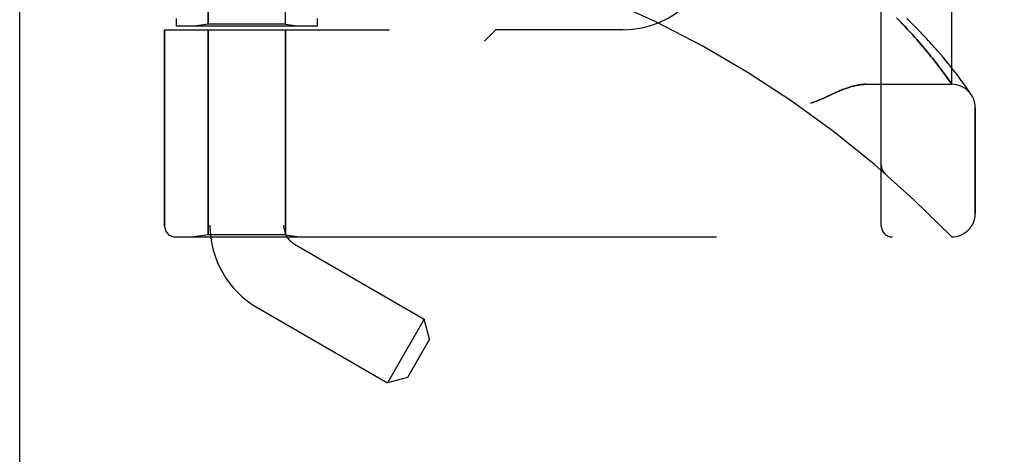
# Model space of a CAD drawing. Header units: inches. Extents: x 0 to 262, y 0 to 169.
# Tile 275 of 284: x 135.95 to 138.57, y 114.42 to 115.58. Entities that reach past the tile are written whole.
import ezdxf

# ---------------------------------------------------------------- set-up
doc = ezdxf.new("R2010")
doc.units = ezdxf.units.IN
doc.header["$LTSCALE"] = 14.384615
doc.header["$MEASUREMENT"] = 0
doc.linetypes.add('HIDDEN', pattern=[0.2, 0.1, -0.1])
doc.layers.get('0').update_dxf_attribs({"linetype": 'CONTINUOUS'})
for name, color, linetype in [('DIMENSIONS', 7, 'CONTINUOUS'), ('LEFTHAND_DOOR_ASSEMBLY', 7, 'CONTINUOUS'), ('RIGHTHAND_DOOR_ASSEMBLY', 7, 'CONTINUOUS')]:
    doc.layers.add(name, color=color, linetype=linetype)
doc.styles.get("Standard").update_dxf_attribs({"font": 'arial.ttf'})
doc.dimstyles.new('DIMSTYLE_1', dxfattribs={"dimtxt": 1.153846, "dimasz": 1.538462, "dimexe": 0.09, "dimexo": 0.07, "dimgap": 0.0375, "dimtad": 0, "dimtih": 1, "dimtoh": 1, "dimzin": 4, "dimdsep": 46, "dimtxsty": 'Standard', "dimblk": '_FILLED', "dimblk1": '_FILLED', "dimblk2": '_FILLED', "dimcen": 0.09, "dimadec": 3, "dimazin": 1, "dimtfac": 1, "dimtdec": 3, "dimtofl": 0, "dimtmove": 0, "dimatfit": 3, "dimldrblk": '_FILLED', "dimfxl": 0, "dimtolj": 1, "dimtzin": 4, "dimarcsym": 0})

# ---------------------------------------------------------------- blocks, each defined once
blk = doc.blocks.new('_FILLED')
at = {"color": 0, "linetype": 'ByBlock'}
blk.add_solid([(0, 0), (-1, 0.2), (-1, -0.2)], dxfattribs=at)
blk = doc.blocks.new('*D10')
at = {"layer": 'DIMENSIONS', "color": 2, "linetype": 'Continuous'}
for p, q in [((134.9539, 115.2736), (134.9539, 111.7873)), ((152.6199, 115.2736), (152.6199, 111.7873)), ((134.9539, 113.172), (141.194, 113.172)), ((152.6199, 113.172), (146.3799, 113.172))]:
    blk.add_line(p, q, dxfattribs=at)
at = {"layer": 'DIMENSIONS', "color": 2, "linetype": 'Continuous', "xscale": 1.5384615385, "yscale": 1.5384615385, "zscale": 1.5384615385, "rotation": 180}
blk.add_blockref('_FILLED', (134.9539, 113.172), dxfattribs=at)
at = {"layer": 'DIMENSIONS', "color": 2, "linetype": 'Continuous', "xscale": 1.5384615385, "yscale": 1.5384615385, "zscale": 1.5384615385}
blk.add_blockref('_FILLED', (152.6199, 113.172), dxfattribs=at)
at = {"layer": 'DIMENSIONS', "color": 2, "linetype": 'Continuous', "insert": (143.7869, 113.7489), "char_height": 1.15385, "width": 6.348299, "attachment_point": 2, "line_spacing_factor": 0.9}
blk.add_mtext('17.67\\PUSABLE\\PDEPTH', dxfattribs=at)

msp = doc.modelspace()

# ---------------------------------------------------------------- linework, layer by layer
at = {"color": 3, "linetype": 'Continuous'}
msp.add_line((135.9489, 49.3295), (135.9489, 121.1215), dxfattribs=at)
at = {"layer": 'LEFTHAND_DOOR_ASSEMBLY', "color": 8, "linetype": 'HIDDEN'}
for p, q in [((138.2404, 115.0293), (138.2404, 117.6718)), ((138.4279, 115.4055), (138.4279, 117.2955)), ((136.9029, 117.1505), (136.9029, 115.5505)), ((137.2154, 117.1505), (137.2154, 115.5505)), ((136.6559, 115.5658), (136.6559, 117.1353)), ((136.4499, 115.5658), (136.4499, 116.2675)), ((136.3654, 115.5805), (136.3654, 115.5605)), ((136.7404, 115.5805), (136.7404, 115.5605)), ((138.2892, 115.574), (138.2814, 115.5821)), ((138.2967, 115.5663), (138.2892, 115.574)), ((136.3342, 115.5505), (136.3342, 115.0293)), ((136.3342, 115.5505), (136.9329, 115.5505)), ((136.7404, 115.5605), (136.3654, 115.5605)), ((136.4499, 115.5658), (136.4124, 115.5605)), ((136.6559, 115.5658), (136.4499, 115.5658)), ((136.4499, 115.5505), (136.4499, 115.0046)), ((136.6559, 115.5658), (136.6934, 115.5605)), ((136.6559, 115.5505), (136.6559, 115.0046)), ((137.2154, 115.5505), (137.1854, 115.5205)), ((137.5529, 115.5505), (137.2154, 115.5505)), ((138.3038, 115.5587), (138.2967, 115.5663)), ((138.3106, 115.5515), (138.3038, 115.5587)), ((138.3171, 115.5444), (138.3106, 115.5515)), ((138.3233, 115.5376), (138.3171, 115.5444)), ((138.3292, 115.531), (138.3233, 115.5376)), ((138.3349, 115.5246), (138.3292, 115.531)), ((138.3403, 115.5184), (138.3349, 115.5246)), ((138.3456, 115.5123), (138.3403, 115.5184)), ((138.3506, 115.5065), (138.3456, 115.5123)), ((138.3554, 115.5008), (138.3506, 115.5065)), ((138.36, 115.4953), (138.3554, 115.5008)), ((138.3644, 115.49), (138.36, 115.4953)), ((138.3979, 115.4857), (138.3904, 115.4943)), ((138.3686, 115.4848), (138.3644, 115.49)), ((138.3727, 115.4798), (138.3686, 115.4848)), ((138.3766, 115.475), (138.3727, 115.4798)), ((138.3856, 115.4635), (138.3821, 115.468)), ((138.4049, 115.4774), (138.3979, 115.4857)), ((138.4116, 115.4695), (138.4049, 115.4774)), ((138.4179, 115.4619), (138.4116, 115.4695)), ((138.389, 115.4591), (138.3856, 115.4635)), ((138.3922, 115.4549), (138.389, 115.4591)), ((138.3969, 115.4488), (138.3922, 115.4549)), ((138.4012, 115.4431), (138.3969, 115.4488)), ((138.4052, 115.4377), (138.4012, 115.4431)), ((138.4238, 115.4546), (138.4179, 115.4619)), ((138.4369, 115.438), (138.4319, 115.4444)), ((138.4089, 115.4326), (138.4052, 115.4377)), ((138.4124, 115.4278), (138.4089, 115.4326)), ((138.4156, 115.4233), (138.4124, 115.4278)), ((138.4185, 115.4192), (138.4156, 115.4233)), ((138.4218, 115.4144), (138.4185, 115.4192)), ((138.4415, 115.432), (138.4369, 115.438)), ((138.4458, 115.4263), (138.4415, 115.432)), ((138.4498, 115.421), (138.4458, 115.4263)), ((138.4535, 115.416), (138.4498, 115.421)), ((138.4568, 115.4113), (138.4535, 115.416)), ((138.1999, 115.4055), (138.4279, 115.4055)), ((138.4244, 115.4107), (138.4218, 115.4144)), ((138.46, 115.407), (138.4568, 115.4113)), ((138.4628, 115.403), (138.46, 115.407)), ((138.4654, 115.3993), (138.4628, 115.403)), ((138.4678, 115.3959), (138.4654, 115.3993)), ((138.4699, 115.3928), (138.4678, 115.3959)), ((138.4726, 115.3887), (138.4699, 115.3928)), ((138.4749, 115.3853), (138.4726, 115.3887)), ((138.4773, 115.3816), (138.4749, 115.3853)), ((138.4793, 115.3786), (138.4773, 115.3816)), ((138.4904, 115.0618), (138.4904, 115.343)), ((138.2404, 115.1906), (138.2404, 115.186)), ((138.2505, 115.1681), (138.2507, 115.168)), ((136.3642, 114.9993), (138.4279, 114.9993)), ((136.4499, 115.0046), (136.4124, 114.9993)), ((136.6559, 115.0046), (136.4499, 115.0046)), ((136.6559, 115.0046), (136.6934, 114.9993))]:
    msp.add_line(p, q, dxfattribs=at)
for points in [[(138.3904, 115.4943), (138.3864, 115.4988), (138.3824, 115.5033), (138.3783, 115.5079), (138.3741, 115.5125), (138.3697, 115.5173), (138.3653, 115.5221), (138.3607, 115.5271), (138.356, 115.532), (138.3513, 115.5371), (138.3464, 115.5422), (138.3413, 115.5474), (138.3362, 115.5527), (138.331, 115.558), (138.3256, 115.5634), (138.3201, 115.5689), (138.3146, 115.5744), (138.3089, 115.5799)], [(138.3821, 115.468), (138.3803, 115.4703), (138.3766, 115.475)], [(138.4319, 115.4444), (138.4293, 115.4477), (138.4238, 115.4546)], [(138.1999, 115.4055), (138.1983, 115.4055), (138.1967, 115.4055), (138.1951, 115.4054), (138.1934, 115.4053), (138.1917, 115.4052), (138.1899, 115.4051), (138.1882, 115.4049), (138.1864, 115.4047), (138.1845, 115.4044), (138.1826, 115.4042), (138.1807, 115.4039), (138.1788, 115.4035), (138.1768, 115.4032), (138.1747, 115.4027), (138.1726, 115.4023), (138.1705, 115.4018), (138.1683, 115.4013), (138.1661, 115.4007), (138.1638, 115.4001), (138.1615, 115.3995), (138.1591, 115.3988), (138.1567, 115.398), (138.1542, 115.3973), (138.1517, 115.3964), (138.149, 115.3955), (138.1463, 115.3946), (138.1436, 115.3936), (138.1407, 115.3925), (138.1378, 115.3913), (138.1348, 115.3901), (138.1316, 115.3889), (138.1284, 115.3875), (138.125, 115.3861), (138.1216, 115.3846), (138.1179, 115.3829), (138.1141, 115.3812), (138.1101, 115.3794), (138.0931, 115.3715)], [(138.4279, 115.4055), (138.4279, 115.4056), (138.4244, 115.4107)], [(138.0931, 115.3715), (138.0892, 115.3697), (138.0856, 115.368), (138.0822, 115.3665), (138.079, 115.3651), (138.076, 115.3638), (138.0732, 115.3626), (138.0705, 115.3616), (138.0681, 115.3606), (138.0657, 115.3597), (138.0634, 115.3589), (138.0613, 115.3581), (138.0591, 115.3574), (138.057, 115.3568), (138.055, 115.3561), (138.0529, 115.3555)], [(138.4804, 115.377), (138.4803, 115.3771), (138.4793, 115.3786)], [(138.2404, 115.1904), (138.2404, 115.19), (138.2404, 115.1894), (138.2405, 115.1887), (138.2405, 115.1881), (138.2406, 115.1875), (138.2406, 115.1869), (138.2407, 115.1863), (138.2408, 115.1857), (138.2409, 115.1851), (138.241, 115.1845), (138.2412, 115.1839), (138.2413, 115.1833), (138.2415, 115.1827), (138.2416, 115.1821), (138.2418, 115.1815), (138.242, 115.1809), (138.2422, 115.1804), (138.2424, 115.1798)], [(138.2424, 115.1798), (138.2426, 115.1792), (138.2429, 115.1786), (138.2431, 115.1781), (138.2434, 115.1775), (138.2437, 115.177), (138.244, 115.1764), (138.2443, 115.1759), (138.2446, 115.1753), (138.2449, 115.1748), (138.2452, 115.1743), (138.2456, 115.1738), (138.2459, 115.1733), (138.2463, 115.1728), (138.2466, 115.1723)], [(138.2507, 115.168), (138.2505, 115.1682), (138.2502, 115.1684), (138.25, 115.1686), (138.2498, 115.1688), (138.2496, 115.169), (138.2494, 115.1692), (138.2491, 115.1694), (138.2489, 115.1696), (138.2487, 115.1699), (138.2485, 115.1701), (138.2483, 115.1703), (138.2481, 115.1705), (138.2479, 115.1707), (138.2477, 115.1709), (138.2475, 115.1712), (138.2473, 115.1714), (138.2472, 115.1716), (138.247, 115.1718), (138.2468, 115.1721), (138.2466, 115.1723)]]:
    msp.add_lwpolyline(points, dxfattribs=at)
for centre, radius, start, end in [((136.4279, 113.0754), 2.7751, 43.8884, 90), ((137.5529, 115.8005), 0.25, 270, 360), ((138.4279, 115.343), 0.0625, 0, 90), ((138.4279, 115.0618), 0.0625, 270, 360), ((136.3642, 115.0293), 0.03, 180, 270), ((138.2704, 115.0293), 0.03, 180, 270)]:
    msp.add_arc(centre, radius, start, end, dxfattribs=at)
at = {"layer": 'RIGHTHAND_DOOR_ASSEMBLY', "color": 8, "linetype": 'HIDDEN'}
for p, q in [((136.6509, 117.8785), (136.6509, 115.0305)), ((136.4549, 117.6771), (136.4549, 115.0305)), ((138.2404, 117.6718), (138.2404, 115.0293)), ((138.4279, 117.2955), (138.4279, 115.4055)), ((136.9029, 117.1505), (136.9029, 115.5505)), ((137.2154, 117.1505), (137.2154, 115.5505)), ((136.6559, 117.1353), (136.6559, 115.5658)), ((136.4499, 116.2675), (136.4499, 115.5658)), ((136.3654, 115.5805), (136.3654, 115.5605)), ((136.7404, 115.5805), (136.7404, 115.5605)), ((138.2812, 115.5823), (138.2891, 115.5742)), ((138.2891, 115.5742), (138.2965, 115.5664)), ((136.3342, 115.0293), (136.3342, 115.5505)), ((136.3342, 115.5505), (136.9329, 115.5505)), ((136.7404, 115.5605), (136.3654, 115.5605)), ((136.4499, 115.5658), (136.4124, 115.5605)), ((136.6559, 115.5658), (136.4499, 115.5658)), ((136.4499, 115.0046), (136.4499, 115.5505)), ((136.6559, 115.5658), (136.6934, 115.5605)), ((136.6559, 115.0046), (136.6559, 115.5505)), ((137.1854, 115.5205), (137.2154, 115.5505)), ((137.5529, 115.5505), (137.2154, 115.5505)), ((138.2965, 115.5664), (138.3037, 115.5589)), ((138.3037, 115.5589), (138.3105, 115.5516)), ((138.3105, 115.5516), (138.317, 115.5445)), ((138.317, 115.5445), (138.3232, 115.5377)), ((138.3232, 115.5377), (138.3291, 115.5311)), ((138.3291, 115.5311), (138.3348, 115.5247)), ((138.3348, 115.5247), (138.3403, 115.5185)), ((138.3403, 115.5185), (138.3455, 115.5124)), ((138.3455, 115.5124), (138.3505, 115.5065)), ((138.3505, 115.5065), (138.3553, 115.5009)), ((138.3553, 115.5009), (138.3599, 115.4954)), ((138.3599, 115.4954), (138.3644, 115.49)), ((138.3979, 115.4857), (138.3904, 115.4943)), ((138.3644, 115.49), (138.3686, 115.4849)), ((138.3686, 115.4849), (138.3727, 115.4798)), ((138.3727, 115.4798), (138.3766, 115.475)), ((138.3821, 115.468), (138.3856, 115.4635)), ((138.4049, 115.4774), (138.3979, 115.4857)), ((138.4116, 115.4694), (138.4049, 115.4774)), ((138.4179, 115.4618), (138.4116, 115.4694)), ((138.3856, 115.4635), (138.389, 115.4591)), ((138.389, 115.4591), (138.3922, 115.4549)), ((138.3922, 115.4549), (138.3969, 115.4488)), ((138.3969, 115.4488), (138.4012, 115.4431)), ((138.4012, 115.4431), (138.4052, 115.4376)), ((138.4238, 115.4546), (138.4179, 115.4618)), ((138.4369, 115.438), (138.4319, 115.4444)), ((138.4052, 115.4376), (138.4089, 115.4325)), ((138.4089, 115.4325), (138.4124, 115.4277)), ((138.4124, 115.4277), (138.4156, 115.4232)), ((138.4156, 115.4232), (138.4185, 115.4191)), ((138.4415, 115.432), (138.4369, 115.438)), ((138.4458, 115.4263), (138.4415, 115.432)), ((138.4498, 115.421), (138.4458, 115.4263)), ((138.4535, 115.416), (138.4498, 115.421)), ((138.4569, 115.4113), (138.4535, 115.416)), ((138.1999, 115.4055), (138.4279, 115.4055)), ((138.46, 115.407), (138.4569, 115.4113)), ((138.4628, 115.403), (138.46, 115.407)), ((138.4654, 115.3993), (138.4628, 115.403)), ((138.4678, 115.3959), (138.4654, 115.3993)), ((138.4699, 115.3928), (138.4678, 115.3959)), ((138.4726, 115.3887), (138.4699, 115.3928)), ((138.475, 115.3853), (138.4726, 115.3887)), ((138.4774, 115.3816), (138.475, 115.3853)), ((138.4793, 115.3786), (138.4774, 115.3816)), ((138.4793, 115.3786), (138.4807, 115.3766)), ((138.4803, 115.3771), (138.4803, 115.3772)), ((138.4807, 115.3766), (138.4804, 115.377)), ((138.4904, 115.343), (138.4904, 115.0618)), ((138.2404, 115.1906), (138.2404, 115.186)), ((138.2505, 115.1681), (138.2507, 115.168)), ((136.3642, 114.9993), (138.4279, 114.9993)), ((136.4499, 115.0046), (136.4124, 114.9993)), ((136.6559, 115.0046), (136.4499, 115.0046)), ((136.6559, 115.0046), (136.6934, 114.9993)), ((136.6799, 114.9803), (137.025, 114.781)), ((136.5819, 114.8106), (136.927, 114.6113)), ((137.025, 114.781), (136.927, 114.6113)), ((137.0393, 114.7278), (137.025, 114.781)), ((137.0393, 114.7278), (136.9803, 114.6256)), ((136.9803, 114.6256), (136.927, 114.6113))]:
    msp.add_line(p, q, dxfattribs=at)
for points in [[(138.3904, 115.4943), (138.3865, 115.4987), (138.3824, 115.5033), (138.3783, 115.5079), (138.3741, 115.5125), (138.3698, 115.5173), (138.3653, 115.5221), (138.3607, 115.527), (138.3561, 115.532), (138.3513, 115.5371), (138.3464, 115.5422), (138.3414, 115.5474), (138.3362, 115.5527), (138.331, 115.558), (138.3256, 115.5634), (138.3202, 115.5688), (138.3146, 115.5744), (138.3089, 115.5799)], [(138.3766, 115.475), (138.3803, 115.4703), (138.3821, 115.468)], [(138.4319, 115.4444), (138.4293, 115.4477), (138.4238, 115.4546)], [(138.4185, 115.4191), (138.4218, 115.4144), (138.4226, 115.4133), (138.4279, 115.4055)], [(138.1101, 115.3794), (138.1141, 115.3812), (138.1179, 115.3829), (138.1215, 115.3845), (138.125, 115.3861), (138.1284, 115.3875), (138.1316, 115.3889), (138.1348, 115.3901), (138.1378, 115.3913), (138.1407, 115.3925), (138.1436, 115.3936), (138.1463, 115.3946), (138.149, 115.3955), (138.1517, 115.3964), (138.1542, 115.3973), (138.1567, 115.398), (138.1591, 115.3988), (138.1615, 115.3995), (138.1638, 115.4001), (138.1661, 115.4007), (138.1683, 115.4013), (138.1705, 115.4018), (138.1726, 115.4023), (138.1747, 115.4027), (138.1768, 115.4032), (138.1788, 115.4035), (138.1807, 115.4039), (138.1826, 115.4042), (138.1845, 115.4044), (138.1864, 115.4047), (138.1882, 115.4049), (138.1899, 115.4051), (138.1917, 115.4052), (138.1934, 115.4053), (138.1951, 115.4054), (138.1967, 115.4055), (138.1983, 115.4055), (138.1999, 115.4055)], [(138.0529, 115.3555), (138.055, 115.3561), (138.057, 115.3568), (138.0591, 115.3574), (138.0613, 115.3581), (138.0634, 115.3589), (138.0657, 115.3597), (138.0681, 115.3606), (138.0705, 115.3616), (138.0732, 115.3626), (138.076, 115.3638), (138.079, 115.3651), (138.0822, 115.3665), (138.0856, 115.368), (138.0892, 115.3697), (138.1101, 115.3794)], [(138.2425, 115.1797), (138.2422, 115.1803), (138.242, 115.1808), (138.2418, 115.1814), (138.2417, 115.182), (138.2415, 115.1826), (138.2413, 115.1832), (138.2412, 115.1838), (138.2411, 115.1844), (138.2409, 115.185), (138.2408, 115.1856), (138.2407, 115.1862), (138.2406, 115.1869), (138.2406, 115.1875), (138.2405, 115.1881), (138.2405, 115.1887), (138.2404, 115.1893), (138.2404, 115.19), (138.2404, 115.1904)], [(138.2466, 115.1723), (138.2462, 115.1728), (138.2459, 115.1733), (138.2456, 115.1738), (138.2452, 115.1743), (138.2449, 115.1748), (138.2446, 115.1753), (138.2443, 115.1758), (138.244, 115.1764), (138.2437, 115.1769), (138.2434, 115.1774), (138.2432, 115.178), (138.2429, 115.1785), (138.2427, 115.1791), (138.2425, 115.1797)], [(138.2466, 115.1723), (138.2468, 115.1721), (138.247, 115.1719), (138.2472, 115.1716), (138.2473, 115.1714), (138.2475, 115.1712), (138.2477, 115.171), (138.2479, 115.1707), (138.2481, 115.1705), (138.2483, 115.1703), (138.2485, 115.1701), (138.2487, 115.1699), (138.2489, 115.1696), (138.2491, 115.1694), (138.2493, 115.1692), (138.2496, 115.169), (138.2498, 115.1688), (138.25, 115.1686), (138.2502, 115.1684), (138.2505, 115.1682), (138.2507, 115.168)]]:
    msp.add_lwpolyline(points, dxfattribs=at)
for centre, radius, start, end in [((136.4279, 113.0754), 2.7751, 43.8884, 90), ((137.5529, 115.8005), 0.25, 270, 360), ((138.4279, 115.343), 0.0625, 0, 90), ((138.4279, 115.0618), 0.0625, 270, 360), ((136.3642, 115.0293), 0.03, 180, 270), ((136.7089, 115.0305), 0.254, 180, 240), ((136.7089, 115.0305), 0.058, 180, 240), ((138.2704, 115.0293), 0.03, 180, 270)]:
    msp.add_arc(centre, radius, start, end, dxfattribs=at)

# ---------------------------------------------------------------- dimensions: what is measured, and where the dimension line sits
at = {"layer": 'DIMENSIONS', "color": 2, "linetype": 'Continuous'}
dim = msp.add_linear_dim(base=(152.6199, 113.172), p1=(134.9539, 115.3436), p2=(152.6199, 115.3436), text='<>\\PUSABLE\\PDEPTH', dimstyle='DIMSTYLE_1', dxfattribs=at)
dim.commit()
dim.dimension.update_dxf_attribs({"geometry": '*D10', "text_midpoint": (143.7869, 111.4412), "dimtype": 160})

doc.saveas('drawing.dxf')
